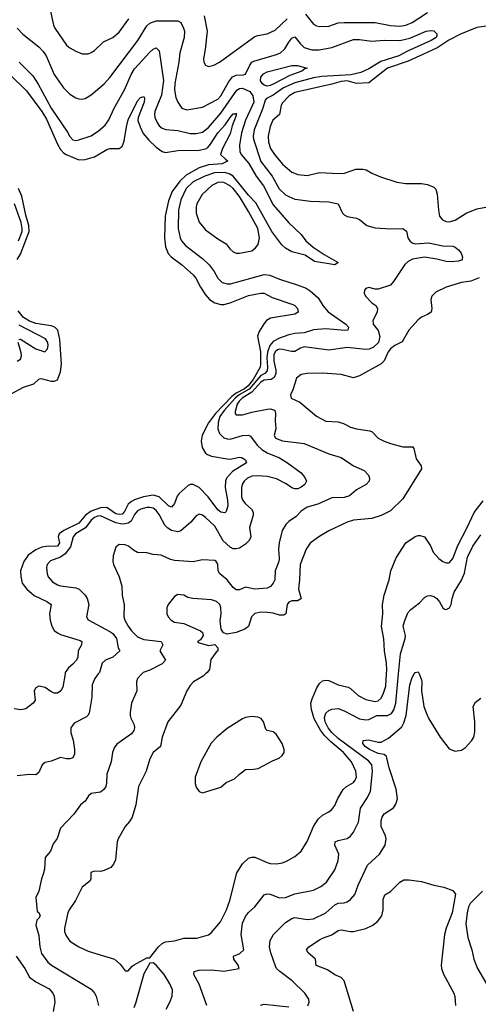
# Model space of a CAD drawing. Header units: inches. Extents: x 1552611 to 1694776, y 811966 to 917215.
# Tile 257 of 549: x 1605786 to 1608759, y 887857 to 894245. Entities that reach past the tile are written whole.
import ezdxf

# ---------------------------------------------------------------- set-up
doc = ezdxf.new("R2010")
doc.units = ezdxf.units.IN
doc.header["$MEASUREMENT"] = 0
doc.layers.add('B6808', color=7, linetype='Continuous')
doc.layers.add('B6809', color=7, linetype='Continuous')

msp = doc.modelspace()

# ---------------------------------------------------------------- linework, layer by layer
at = {"layer": 'B6808', "color": 5}
for points, elevation in [([(1606079.6, 890000), (1606065.9, 889914.1), (1606053.4, 889890), (1606030, 889875.8), (1606010, 889876.5), (1605986.7, 889886.8), (1605950, 889913.3), (1605910, 889919.8), (1605890.4, 889910), (1605879, 889890), (1605884.9, 889830), (1605872.4, 889810), (1605826.1, 889773.9), (1605792.7, 889767.3), (1605750, 889773.7)], 820), ([(1606295.3, 890000), (1606272.9, 889970), (1606254.9, 889930), (1606253.8, 889850), (1606235.2, 889744.8), (1606227.6, 889730), (1606217.8, 889722.2), (1606139.3, 889680.7), (1606117.5, 889650), (1606117.8, 889617.8), (1606132.7, 889570), (1606141.8, 889510), (1606140.7, 889479.3), (1606130, 889456.9), (1606110, 889448.4), (1606090, 889448.4), (1606050, 889457.2), (1605990, 889434.2), (1605950, 889425.6), (1605930.5, 889410), (1605910, 889361.2), (1605890, 889346), (1605850, 889347), (1605770, 889338.7)], 840), ([(1606577.4, 890000), (1606550.2, 889969.8), (1606542, 889950), (1606546, 889890), (1606511.5, 889810), (1606502.7, 889750), (1606502, 889730), (1606507.2, 889712.8), (1606527.3, 889670), (1606530.1, 889650), (1606526.3, 889633.7), (1606510, 889611.9), (1606416.2, 889543.8), (1606398.5, 889521.4), (1606387.4, 889490), (1606378, 889430), (1606350.2, 889350), (1606348.7, 889291.3), (1606343.8, 889270), (1606330.5, 889250), (1606310, 889234), (1606250, 889224.4), (1606232, 889210), (1606210, 889174.7), (1606179.5, 889150), (1606136.4, 889090), (1606050, 888999), (1606028.2, 888931.8), (1606002.6, 888897.4), (1605986.4, 888850), (1605950.3, 888809.7), (1605945.5, 888734.5), (1605938.7, 888701.3), (1605927.3, 888670), (1605910.7, 888590), (1605891, 888550), (1605898, 888458), (1605910, 888452), (1605917.3, 888430), (1605910, 888415.3), (1605896.8, 888403.2), (1605890.3, 888369.7), (1605910, 888302.8), (1605915.5, 888230), (1605926.5, 888186.5), (1605969, 888130), (1605991.4, 888111.4), (1606250, 887955.5), (1606271.1, 887930), (1606281.1, 887910), (1606297.2, 887850)], 860), ([(1606990.4, 890000), (1606974.3, 889985.7), (1606912, 889950), (1606890, 889925.6), (1606868.9, 889890), (1606830, 889798.4), (1606746.9, 889690), (1606708.7, 889590), (1606698.5, 889530), (1606651.2, 889490), (1606629.2, 889450), (1606606.5, 889370), (1606556.5, 889270), (1606538.3, 889150), (1606514.3, 889070), (1606497.6, 889042.4), (1606468.5, 889010), (1606423.1, 888930), (1606417, 888910), (1606406.3, 888793.7), (1606394.7, 888765.3), (1606375.6, 888744.4), (1606334.2, 888725.8), (1606310, 888719.6), (1606270, 888720.5), (1606247.8, 888712.2), (1606247.9, 888670), (1606241.5, 888658.5), (1606190, 888616.2), (1606148.1, 888530), (1606107.3, 888470), (1606097.5, 888450), (1606075.2, 888350), (1606075.9, 888330), (1606084.9, 888304.9), (1606110, 888266.3), (1606170, 888229.1), (1606230, 888200.7), (1606400.7, 888150), (1606437.7, 888117.7), (1606470, 888074), (1606490, 888073.4), (1606515.1, 888104.9), (1606526.8, 888113.2), (1606610, 888158), (1606630, 888158.8), (1606684.8, 888230), (1606709.3, 888250.7), (1606730, 888261.2), (1606790, 888268.8), (1606850, 888286.5), (1606933.9, 888286.1), (1607010, 888307.8), (1607030, 888322.8), (1607088, 888392), (1607126.4, 888470), (1607148.6, 888530), (1607193.5, 888710), (1607230, 888767.4), (1607270, 888804.6), (1607290, 888811.7), (1607310, 888811.7), (1607390, 888776), (1607410, 888770.3), (1607451, 888769), (1607490, 888774.9), (1607515.5, 888784.5), (1607570, 888816.4), (1607610, 888850.4), (1607650, 888912.2), (1607691.2, 889010), (1607721.9, 889058.1), (1607750, 889084.9), (1607790, 889104.6), (1607810, 889120.3), (1607830, 889146.7), (1607848.1, 889191.9), (1607882.9, 889250), (1607904.8, 889270), (1607950, 889296.5), (1607961, 889310), (1607968.6, 889330), (1607964.5, 889370), (1607936.1, 889430), (1607885.3, 889490), (1607801.2, 889561.2), (1607761.2, 889601.2), (1607735.8, 889635.8), (1607694.5, 889710), (1607677.1, 889770), (1607673.2, 889810), (1607681.3, 889838.7), (1607713.1, 889910), (1607730, 889937.8), (1607750, 889954.8), (1607770, 889959.4), (1607790, 889957.3), (1607850, 889930.1), (1607914.7, 889914.7), (1607930, 889906), (1607979.6, 889859.6), (1608030, 889834.1), (1608090, 889822.4), (1608110, 889826.8), (1608130, 889843.2), (1608145.6, 889874.4), (1608159.2, 889920.8), (1608164.4, 890000)], 880), ([(1606999.2, 887850), (1606948.4, 887988.4), (1606915.1, 888050), (1606918, 888070), (1606950, 888079), (1607030, 888080.2), (1607110, 888072.9), (1607209.2, 888090), (1607202, 888110), (1607173.7, 888150), (1607171.6, 888168.4), (1607213.7, 888186.3), (1607238.6, 888210), (1607221.1, 888310), (1607230, 888383.7), (1607250, 888426.5), (1607268.2, 888451.8), (1607310, 888489.1), (1607370, 888566.2), (1607390, 888572.9), (1607410, 888571.8), (1607470, 888547.6), (1607510, 888549.3), (1607570, 888572.7), (1607690, 888596.5), (1607739.1, 888620.9), (1607774.3, 888650), (1607828.4, 888730), (1607850.9, 888790.9), (1607855.1, 888830), (1607829.8, 888890), (1607831.8, 888910), (1607850, 888919.1), (1607910, 888932.9), (1607930, 888948.1), (1607950, 888974.7), (1607982.2, 889037.8), (1607996, 889130), (1608041, 889199), (1608059.6, 889240.4), (1608073.5, 889366.5), (1608068.6, 889410), (1608050, 889434.8), (1607850, 889582.3), (1607810, 889619.9), (1607786.8, 889650), (1607767, 889690), (1607763.1, 889716.9), (1607770, 889744.7), (1607790, 889763.5), (1607810, 889772.5), (1607850, 889775.1), (1607890, 889760.9), (1607988.9, 889710), (1608030, 889703.5), (1608050, 889705.2), (1608100.9, 889730), (1608170.3, 889729.7), (1608197.4, 889742.6), (1608212.4, 889767.6), (1608224.2, 889810), (1608241.8, 890000)], 860), ([(1607654, 887846), (1607662, 887870), (1607660.5, 887890), (1607634.7, 887930), (1607552.9, 888010), (1607471.7, 888070), (1607451.1, 888090), (1607443.7, 888103.7), (1607414, 888190), (1607405.1, 888230), (1607410.8, 888270), (1607431.6, 888310), (1607510, 888388.7), (1607550, 888414.3), (1607570, 888419.8), (1607650, 888407.6), (1607690, 888411.8), (1607770, 888450.7), (1607830, 888502.3), (1607850, 888513.2), (1607890, 888516), (1607910, 888522.3), (1607930, 888536.9), (1607959.8, 888570), (1607979.8, 888630), (1608040.8, 888759.2), (1608118.8, 888830), (1608155.8, 888890), (1608162, 888930), (1608157.7, 888950), (1608129.9, 889009.9), (1608129.2, 889050), (1608135.4, 889070), (1608150, 889093.2), (1608209.2, 889130.8), (1608225.5, 889154.5), (1608235.9, 889190), (1608227.5, 889252.5), (1608182.3, 889390), (1608164.9, 889464.9), (1608150, 889477.6), (1608110, 889483.6), (1608053.8, 889510), (1608026.5, 889530), (1608009.8, 889550), (1608011.9, 889568.1), (1608047.4, 889572.6), (1608110, 889556.6), (1608130, 889557.7), (1608176.6, 889583.4), (1608263.1, 889656.9), (1608277.5, 889682.5), (1608292, 889730), (1608315.5, 889930), (1608330, 889978), (1608343.5, 890000)], 840), ([(1608375.5, 890000), (1608390, 889961), (1608393.1, 889950), (1608390.2, 889890), (1608407.1, 889790), (1608422.5, 889742.5), (1608439.5, 889710), (1608511.4, 889590), (1608570, 889515.3), (1608610, 889498.6), (1608650, 889505.5), (1608676.8, 889523.2), (1608714.3, 889565.7), (1608729.9, 889590.1), (1608736.3, 889623.7), (1608736.4, 889690), (1608725.6, 889790), (1608742.3, 889817.7), (1608776.8, 889843.2)], 840), ([(1607949.8, 887810), (1607889.6, 888010), (1607869.8, 888029.8), (1607830, 888048.4), (1607781.3, 888081.3), (1607708.8, 888108.8), (1607704.2, 888150), (1607655.6, 888190), (1607644.5, 888210), (1607660.7, 888230), (1607730, 888274.7), (1607750, 888286.3), (1607810, 888307.6), (1607850, 888336.1), (1607870, 888340.5), (1607930, 888329.4), (1607950.2, 888330.2), (1608030, 888348.4), (1608075.3, 888370), (1608106.4, 888393.6), (1608133.8, 888430), (1608142.8, 888470), (1608143.5, 888536.5), (1608153.9, 888566.1), (1608190, 888589.1), (1608249.9, 888650.1), (1608275.6, 888664.4), (1608310, 888665.1), (1608390, 888654.6), (1608471.8, 888630), (1608536.8, 888616.8), (1608594.8, 888594.8), (1608611.7, 888571.7), (1608590.6, 888450), (1608550.6, 888350), (1608539.3, 888310), (1608519.3, 888110), (1608520.7, 888090), (1608533.1, 888053.1), (1608600.2, 887930), (1608607.1, 887907.1), (1608611.6, 887850)], 820), ([(1608787.6, 888590), (1608706.5, 888510), (1608696.8, 888490), (1608687, 888450), (1608679.3, 888379.3), (1608690.9, 888290.9), (1608718, 888210), (1608731.4, 888150), (1608755.2, 888090), (1608813.4, 887990)], 840), ([(1605763.6, 888170), (1605818, 888090), (1605850, 888034), (1605890, 888002.3), (1605976.9, 887956.9), (1606001.2, 887930), (1606009.3, 887910), (1606013.4, 887870), (1606002.3, 887810)], 840), ([(1606734.6, 887825.4), (1606759.6, 887870), (1606775.1, 887910), (1606776.4, 887950), (1606759.8, 887990), (1606722.7, 888050), (1606670, 888111.6), (1606650, 888126.6), (1606630, 888124), (1606590, 888054.5), (1606537.6, 887862.4), (1606526.1, 887833.9)], 880), ([(1607348, 887852), (1607370, 887857), (1607530, 887841.3)], 840)]:
    msp.add_lwpolyline(points, dxfattribs=dict(at, elevation=elevation))
at = {"layer": 'B6808', "color": 5, "elevation": 920}
msp.add_lwpolyline([(1607290, 889723.7), (1607250, 889718.5), (1607230.4, 889710), (1607130, 889645.4), (1607063.9, 889590), (1607028, 889552), (1606959.3, 889430), (1606924.2, 889330), (1606923.6, 889290), (1606930, 889264.9), (1606950, 889238.4), (1606970, 889228.7), (1607090, 889266), (1607124.8, 889295.2), (1607179.5, 889320.5), (1607210, 889351), (1607250, 889380.3), (1607301.8, 889381.8), (1607332.5, 889387.5), (1607430, 889438.7), (1607467.2, 889452.8), (1607487.3, 889470), (1607499.6, 889490), (1607501.6, 889510), (1607487.8, 889550), (1607449.5, 889610), (1607430, 889624.2), (1607390, 889632.3), (1607381.7, 889641.7), (1607365.7, 889690), (1607351.6, 889711.6), (1607330, 889720.4)], close=True, dxfattribs=at)
at = {"layer": 'B6809', "color": 5}
for points, elevation in [([(1605980, 894320), (1606004, 894210), (1606012.9, 894190), (1606090, 894080.3), (1606110, 894063.1), (1606150, 894041.1), (1606190, 894023.7), (1606230, 894023.7), (1606250, 894032), (1606270, 894044.9), (1606330, 894100.3), (1606389.5, 894130), (1606430, 894163.7), (1606492.9, 894250)], 880), ([(1607639.8, 894279.8), (1607690, 894216.5), (1607710, 894204.9), (1607730, 894200.2), (1607790, 894203.2), (1607850, 894223.2), (1607890, 894226.9), (1608090, 894226.9), (1608190, 894206.3), (1608250, 894202.4), (1608290, 894209.2), (1608330, 894226.4), (1608429.4, 894290.6)], 880), ([(1605769, 894190), (1605805.7, 894150), (1605910, 894068.2), (1605938.4, 894038.4), (1605956.6, 894010), (1606010.2, 893890), (1606070, 893802), (1606110, 893762.3), (1606150, 893738.3), (1606170, 893731.4), (1606190, 893729.1), (1606210, 893733.4), (1606250, 893756.9), (1606332.5, 893827.5), (1606369.8, 893870), (1606551.3, 894108.7), (1606610, 894205), (1606630, 894222.7), (1606670, 894236.6), (1606810, 894238), (1606830, 894226.7), (1606848.7, 894188.7), (1606853.9, 894170), (1606852.9, 894130), (1606824.7, 894030), (1606818.3, 893970), (1606791.8, 893830), (1606789.4, 893790), (1606798.9, 893738.9), (1606810.4, 893710), (1606838, 893670), (1606870, 893659.6), (1606970, 893678.2), (1607070, 893728.8), (1607090, 893751.2), (1607140.1, 893839.9), (1607166.3, 893873.7), (1607190, 893884.9), (1607233.9, 893886.1), (1607249.1, 893890.9), (1607277, 893950), (1607290, 893969.2), (1607303.4, 893976.6), (1607450, 894018.4), (1607477.2, 894030), (1607504.9, 894055.1), (1607530, 894099.7), (1607550, 894125.2), (1607570, 894133.1), (1607603.5, 894090), (1607630, 894064.8), (1607681, 894050), (1607728.2, 894048.2), (1607810, 894064), (1607950, 894115.5), (1607990, 894116.8), (1608070, 894106.2), (1608150, 894111.9), (1608250, 894110.5), (1608314.5, 894125.5), (1608420.7, 894170), (1608450, 894174.6), (1608470, 894172.1), (1608490, 894152.4), (1608490, 894141.2), (1608487.1, 894130), (1608454, 894110), (1608299.8, 894040.1), (1608243.5, 894010), (1608127.6, 893972.4), (1608050, 893926.2), (1607998.6, 893901.4), (1607933.7, 893886.3), (1607744.5, 893875.5), (1607690, 893867.6), (1607570, 893835), (1607496.6, 893803.4), (1607430, 893754.5), (1607386.6, 893733.4), (1607377, 893723), (1607362.9, 893670), (1607305.3, 893530), (1607299, 893490), (1607300.7, 893470), (1607350, 893325.5), (1607422.3, 893230), (1607467.9, 893147.9), (1607510, 893108.9), (1607530, 893097), (1607570, 893080.5), (1607590, 893077.6), (1607670, 893066.5), (1607790, 893062), (1607850, 893050.4), (1607878, 892990), (1607890, 892979.3), (1607910, 892968.5), (1607970, 892956.3), (1607988.3, 892948.3), (1608036, 892910), (1608090, 892895.3), (1608190, 892888.8), (1608270, 892890.3), (1608293.4, 892873.4), (1608302.9, 892830), (1608315, 892810), (1608330, 892797.9), (1608350, 892791.2), (1608436.9, 892796.9), (1608530, 892778.5), (1608594.6, 892774.6), (1608610, 892768.9), (1608631.7, 892751.7), (1608647.2, 892730), (1608656.5, 892703.5), (1608655.5, 892690), (1608650, 892684.5), (1608630, 892678), (1608585.5, 892674.5), (1608550, 892676.1), (1608491.2, 892691.2), (1608410, 892703.2), (1608332.4, 892690), (1608304.3, 892675.7), (1608282.6, 892657.4), (1608210, 892545.6), (1608190, 892522.9), (1608110, 892497.4), (1608090, 892496.1), (1608050, 892507.6), (1608030, 892500.9), (1608022.4, 892490), (1608019.5, 892470), (1608028.9, 892450), (1608070, 892408.4), (1608096, 892390), (1608105.5, 892370), (1608103, 892350), (1608076.5, 892290), (1608077, 892277), (1608077.6, 892270), (1608110, 892228.4), (1608121.2, 892190), (1608111.3, 892150), (1608080.2, 892119.8), (1608052.1, 892107.9), (1608030, 892105.2), (1607910, 892118.9), (1607790, 892101.1), (1607630, 892121.5), (1607606, 892114), (1607570, 892091.7), (1607548.7, 892091.3), (1607490, 892104.5), (1607470, 892106.2), (1607458.1, 892101.9), (1607442.4, 892090), (1607433.4, 892070), (1607433.1, 892030), (1607447.2, 891970), (1607446.8, 891950), (1607436.5, 891923.5), (1607416.2, 891910), (1607370, 891905.5), (1607350, 891892.6), (1607291.4, 891828.6), (1607227.5, 891790), (1607207.9, 891770), (1607196.2, 891750), (1607183, 891703), (1607183.1, 891690), (1607190, 891680.5), (1607230, 891682.1), (1607290, 891699.4), (1607390, 891717.3), (1607410, 891719.3), (1607434.3, 891714.3), (1607440.2, 891710), (1607445.3, 891690), (1607441.2, 891641.2), (1607447.2, 891590), (1607435.5, 891550), (1607443.8, 891530), (1607490, 891512.2), (1607630, 891495.8), (1607790, 891428.3), (1607870, 891403.6), (1607950, 891350.3), (1608019.9, 891319.9), (1608048, 891290), (1608054.4, 891270), (1608052, 891250), (1608032.7, 891230), (1607970, 891195.5), (1607923.4, 891156.6), (1607890, 891145.9), (1607810, 891143.5), (1607718.9, 891101.1), (1607650, 891083.2), (1607610, 891055.2), (1607577.7, 891022.3), (1607530, 890989.8), (1607511.1, 890970), (1607488.6, 890930), (1607468.9, 890851.1), (1607463.8, 890810), (1607468.8, 890750), (1607466.1, 890730), (1607442.1, 890670), (1607439.4, 890610), (1607430.1, 890589.9), (1607412.2, 890567.8), (1607390, 890557), (1607310, 890549.3), (1607250, 890563.7), (1607210, 890545.8), (1607190, 890545.6), (1607170, 890560.9), (1607131, 890611), (1607083.1, 890650), (1607073.3, 890670), (1607070, 890713.2), (1607059.5, 890730), (1607050, 890735.8), (1606970, 890739.7), (1606910, 890726.6), (1606790, 890736.4), (1606763, 890743), (1606704, 890770), (1606650, 890774.7), (1606610, 890785.6), (1606550, 890788), (1606522.5, 890802.5), (1606492, 890830), (1606470, 890838.7), (1606430, 890839.5), (1606410, 890822), (1606392.7, 890767.3), (1606390.4, 890730), (1606394.4, 890710), (1606430, 890630.8), (1606448.9, 890570), (1606449.1, 890510), (1606462.6, 890450), (1606460.7, 890370), (1606467.3, 890350), (1606488.1, 890310), (1606510, 890279.7), (1606550, 890240.6), (1606590, 890223.3), (1606703.7, 890210), (1606712.7, 890190), (1606695, 890150), (1606730.4, 890090), (1606710, 890066.6), (1606630, 890024.5), (1606586.4, 890010), (1606577.4, 890000)], 860), ([(1606982.7, 894270), (1607000.5, 894170), (1606989.3, 894050.7), (1606977.3, 893990), (1606979.6, 893970), (1606990, 893950.4), (1607010, 893941.2), (1607045.1, 893950), (1607080.4, 893970), (1607310, 894134.7), (1607330, 894142.8), (1607390, 894151.9), (1607442.8, 894177.2), (1607519.4, 894250)], 880), ([(1608830, 894204.1), (1608750, 894194.7), (1608643.9, 894150), (1608567.3, 894112.7), (1608496.1, 894063.9), (1608456.2, 894043.8), (1608303.9, 893976.1), (1608170, 893929.9), (1608050, 893834.5), (1607970, 893830.3), (1607910, 893847.7), (1607870, 893844.3), (1607810, 893825.8), (1607570, 893772.3), (1607532.5, 893750), (1607490, 893705.8), (1607481.9, 893690), (1607470.5, 893629.5), (1607428, 893592), (1607410, 893551.6), (1607396.1, 893490), (1607399.1, 893450), (1607412.3, 893410), (1607438.2, 893370), (1607490, 893307.6), (1607550, 893256.3), (1607590, 893239.7), (1607650, 893234), (1607730, 893254.1), (1607853, 893247), (1607890.8, 893249.2), (1607965.2, 893274.8), (1608010, 893275.6), (1608033, 893270), (1608070, 893248.7), (1608125.4, 893225.4), (1608231.5, 893191.5), (1608290, 893182.4), (1608390, 893183), (1608430, 893174.4), (1608470, 893157.8), (1608484.6, 893144.6), (1608493.1, 893113.1), (1608500.5, 893010), (1608508.5, 892970), (1608526.8, 892946.8), (1608550, 892935.7), (1608570, 892934), (1608610, 892944.1), (1608681.1, 892990), (1608750, 893018.5), (1608832.1, 893032.1)], 880), ([(1605782.7, 893970), (1605870, 893879.7), (1605906.1, 893826.1), (1605988.8, 893670), (1606095.6, 893515.6), (1606110, 893487.2), (1606130, 893465.8), (1606150, 893460.7), (1606170, 893464.5), (1606250, 893491), (1606297.3, 893522.7), (1606339.6, 893560.4), (1606364.6, 893595.4), (1606397.4, 893670), (1606464.7, 893790), (1606508.9, 893890), (1606530, 893925.8), (1606630, 894033.4), (1606650, 894052.8), (1606670, 894062), (1606690, 894042.8), (1606717.6, 893850), (1606704.6, 893755.4), (1606661.8, 893650), (1606659, 893630), (1606661.5, 893610), (1606676.8, 893576.8), (1606690, 893556.9), (1606710, 893541), (1606732.7, 893532.7), (1606810, 893525.3), (1606890, 893506.5), (1606930, 893506.1), (1606970, 893515.5), (1607010, 893545.6), (1607090, 893638.5), (1607192.9, 893787.1), (1607210, 893799.1), (1607230, 893800.6), (1607278, 893778), (1607296.9, 893750), (1607304.7, 893710), (1607250, 893592.3), (1607223.9, 893510), (1607210.1, 893429.9), (1607213.6, 893390), (1607221.9, 893370), (1607272.1, 893312), (1607319.9, 893230), (1607366.1, 893166.1), (1607430, 893044.3), (1607530, 892927.7), (1607610.2, 892850.2), (1607641.5, 892810), (1607688.5, 892768.5), (1607760.7, 892720.7), (1607850.5, 892669.5), (1607830, 892655.1), (1607696.2, 892676.2), (1607636.3, 892716.3), (1607550, 892738), (1607510, 892761.6), (1607484.7, 892784.7), (1607419.9, 892870), (1607316.2, 893056.2), (1607270, 893105.7), (1607170, 893228.5), (1607144.6, 893244.6), (1607113.4, 893253.4), (1607049.3, 893250.7), (1606986.4, 893230), (1606910, 893192), (1606866.1, 893150), (1606830, 893075.1), (1606815.8, 893010), (1606813.9, 892890), (1606825.8, 892830), (1606835.5, 892810), (1606860.7, 892780.7), (1606972.8, 892692.8), (1607014.1, 892654.1), (1607046.8, 892610), (1607070, 892567.2), (1607099.2, 892539.2), (1607130, 892531), (1607152.1, 892532.1), (1607370, 892592.6), (1607407.3, 892587.3), (1607470, 892560.3), (1607585.5, 892525.5), (1607643.9, 892503.9), (1607670, 892486), (1607720.5, 892440.5), (1607752, 892390), (1607785.5, 892350), (1607900.8, 892270), (1607918.5, 892250), (1607914, 892230), (1607892.9, 892227.2), (1607770, 892239.6), (1607690, 892233.4), (1607630, 892212.5), (1607570, 892209.1), (1607530, 892199.9), (1607470, 892179.1), (1607430, 892157.5), (1607408.2, 892131.8), (1607392.4, 892087.6), (1607387.4, 892050), (1607392.7, 891990), (1607390, 891965.8), (1607374.6, 891950), (1607350, 891935.7), (1607273.3, 891846.7), (1607208.7, 891810), (1607182.7, 891790), (1607111, 891710), (1607083.1, 891670), (1607071.6, 891631.6), (1607070.5, 891590.5), (1607080.9, 891560.9), (1607110, 891532), (1607130, 891524.4), (1607150, 891523.8), (1607230, 891546.7), (1607269.5, 891549.5), (1607283, 891543), (1607324.9, 891484.9), (1607355.7, 891455.7), (1607390, 891434.9), (1607470, 891401.9), (1607522.4, 891370), (1607610, 891303.9), (1607634.7, 891274.7), (1607645.5, 891250), (1607635.6, 891230), (1607610, 891211.4), (1607590, 891202), (1607570, 891200.5), (1607550, 891207.6), (1607513, 891233), (1607450, 891265.2), (1607390, 891280.6), (1607330, 891286.4), (1607290, 891283.6), (1607262.2, 891270), (1607241.4, 891250), (1607228.2, 891230), (1607223, 891210), (1607224, 891150), (1607230.2, 891130), (1607246.6, 891106.6), (1607288.5, 891070), (1607299, 891050), (1607299.1, 891030), (1607276.3, 890950), (1607285.4, 890890), (1607273.7, 890866.3), (1607250, 890841.7), (1607210, 890817), (1607190, 890811.4), (1607170, 890812.3), (1607150, 890821.6), (1607104.3, 890864.3), (1607050, 890958.4), (1606990, 891015.7), (1606970, 891030.8), (1606950, 891036.8), (1606930, 891026.9), (1606895.4, 890984.6), (1606831.2, 890928.8), (1606810, 890922.7), (1606770, 890931.2), (1606746.2, 890946.2), (1606726.4, 890966.4), (1606690, 891033.8), (1606670, 891059.5), (1606650, 891074.8), (1606630, 891080.4), (1606610, 891079.7), (1606571.7, 891070), (1606550, 891058.2), (1606530, 891035), (1606509.1, 890990.9), (1606490, 890978.5), (1606470, 890973.1), (1606450, 890971.9), (1606410, 890980.1), (1606310, 891025.9), (1606290, 891023.9), (1606270, 891015.4), (1606250, 890998.2), (1606212.7, 890947.3), (1606147.3, 890910), (1606132.8, 890890), (1606115.4, 890824.6), (1606079.9, 890780.1), (1606050, 890758.4), (1605985.3, 890734.7), (1605962.8, 890710), (1605958.4, 890690), (1605963, 890650), (1605971.1, 890630), (1605998.8, 890598.8), (1606030, 890578), (1606050, 890571.2), (1606150, 890559.6), (1606170.4, 890550), (1606210, 890512.2), (1606222.4, 890490), (1606233.4, 890450), (1606219, 890370), (1606230, 890350.4), (1606370, 890276.4), (1606390, 890261.7), (1606413.5, 890230), (1606424.9, 890170), (1606435.8, 890150), (1606390.3, 890110), (1606342, 890090), (1606320.3, 890070), (1606302.7, 890010), (1606295.3, 890000)], 840), ([(1605721.5, 893890), (1605830, 893783.6), (1605928.9, 893648.9), (1605958.5, 893598.5), (1606030, 893436.1), (1606050, 893401.8), (1606070, 893380.1), (1606087.1, 893370), (1606170, 893335.7), (1606210, 893338.2), (1606270, 893355.3), (1606350, 893402.2), (1606370, 893408.5), (1606430, 893409.2), (1606450, 893421.1), (1606462.9, 893457.1), (1606477.9, 893550), (1606490, 893594.9), (1606550, 893717.6), (1606570, 893739.5), (1606590, 893746.8), (1606595.8, 893735.8), (1606592.7, 893710), (1606553, 893610), (1606552.7, 893590), (1606566.8, 893550), (1606586, 893506), (1606622.4, 893462.4), (1606670, 893416.9), (1606710, 893390.3), (1606730, 893383.8), (1606810, 893396.5), (1606950, 893398.7), (1606990, 893407.6), (1607004.6, 893415.4), (1607023.8, 893436.2), (1607069.9, 893510), (1607117.6, 893562.4), (1607150, 893611.1), (1607170, 893633), (1607186.3, 893633.7), (1607190, 893638.8), (1607190, 893622.7), (1607164.1, 893555.9), (1607150, 893503.5), (1607101.5, 893410), (1607087, 893370), (1607119.2, 893339.2), (1607135.2, 893330), (1607133.8, 893326.2), (1607099.1, 893310), (1607010, 893303.6), (1606950, 893283.3), (1606864.3, 893235.7), (1606824, 893196), (1606773.8, 893130), (1606749.5, 893070), (1606729.7, 892969.7), (1606723.6, 892830), (1606731.4, 892771.4), (1606748.4, 892728.4), (1606767.2, 892707.2), (1606835.7, 892655.7), (1606910.2, 892590), (1606928.5, 892568.5), (1606958, 892510), (1606990, 892460.1), (1607016.6, 892430), (1607050, 892407.3), (1607090, 892396.3), (1607110, 892396.8), (1607150, 892407.7), (1607270, 892456.3), (1607350, 892470.7), (1607370, 892470.1), (1607422.1, 892442.1), (1607556.5, 892396.5), (1607570.3, 892390), (1607586.5, 892370), (1607592, 892348), (1607570, 892333.3), (1607412.7, 892307.3), (1607386.5, 892293.5), (1607370, 892274.5), (1607338, 892222), (1607328.3, 892191.7), (1607346.1, 892090), (1607347.5, 892010), (1607344.9, 891990), (1607334.4, 891970), (1607298.8, 891910), (1607267.2, 891870), (1607242.8, 891850), (1607190, 891821.9), (1607160.7, 891799.3), (1607054.4, 891690), (1607009.8, 891630), (1606969.4, 891550), (1606962.7, 891510), (1606968.2, 891470), (1606990, 891433.2), (1607003.1, 891423.1), (1607030, 891414), (1607130, 891395), (1607150, 891393.8), (1607210, 891406.3), (1607224.7, 891404.7), (1607250.3, 891390), (1607255.3, 891370), (1607166.5, 891313.5), (1607126.8, 891270), (1607119.2, 891250), (1607117.1, 891210), (1607132.1, 891127.9), (1607134.4, 891090), (1607125.5, 891054.5), (1607115.3, 891044.7), (1607090, 891049.1), (1607070, 891065.7), (1607007.3, 891150), (1606950.3, 891210.3), (1606910.2, 891229.8), (1606890.9, 891229.1), (1606877.1, 891222.9), (1606819.5, 891170), (1606807.5, 891152.5), (1606790, 891106.6), (1606770, 891083.1), (1606750, 891090.6), (1606690, 891148.9), (1606650, 891159.7), (1606589, 891149), (1606530, 891130.2), (1606510, 891119.6), (1606490, 891102.3), (1606465.9, 891054.1), (1606450, 891037.4), (1606430, 891034.1), (1606410, 891038.4), (1606350, 891080.2), (1606310, 891078), (1606250, 891057.2), (1606212.4, 891030), (1606170, 890978.8), (1606071.3, 890930), (1606040.7, 890910), (1606035.6, 890890), (1606043.6, 890850), (1606030.1, 890830), (1606010, 890826.3), (1605970, 890829.2), (1605930, 890822.1), (1605890, 890804.5), (1605841.2, 890770), (1605812.7, 890730), (1605790.1, 890670.1), (1605792.7, 890632.7), (1605802.3, 890590), (1605832.5, 890550), (1605878.8, 890510), (1605962, 890470), (1605988.9, 890450), (1605979.7, 890390), (1605982.7, 890350), (1605993.6, 890310), (1606010, 890282.9), (1606030, 890266), (1606050, 890256.6), (1606177.4, 890217.4), (1606188.5, 890210), (1606185.8, 890190), (1606165.2, 890150), (1606162.8, 890110), (1606153.7, 890090), (1606130, 890062.8), (1606101.1, 890038.9), (1606081.2, 890010), (1606079.6, 890000)], 820), ([(1605770, 892688), (1605790, 892723.1), (1605847.3, 892870), (1605845.3, 892910), (1605824.4, 892975.6), (1605799.3, 893099.3), (1605776.8, 893150)], 820), ([(1605778.5, 892810), (1605801.5, 892870), (1605802.6, 892890), (1605794.5, 892930), (1605752.1, 893050)], 840), ([(1608765.2, 892570), (1608710, 892547.9), (1608650, 892540.4), (1608550.3, 892510), (1608484.1, 892475.9), (1608458.4, 892450), (1608452, 892430), (1608457, 892370), (1608453, 892347), (1608430, 892331.6), (1608390, 892314.3), (1608370, 892296.9), (1608309.5, 892230.5), (1608266, 892154), (1608217.6, 892130), (1608189.3, 892110), (1608175.6, 892090), (1608150, 892031.8), (1608130, 892011.2), (1607990, 891933.5), (1607950, 891921.1), (1607870, 891943.1), (1607750, 891952), (1607649.8, 891949.8), (1607610, 891943.8), (1607581.5, 891918.5), (1607557, 891843), (1607540.7, 891810), (1607545.3, 891790), (1607602.5, 891762.5), (1607710, 891673.1), (1607770, 891639.3), (1607850, 891635.3), (1607884.3, 891624.3), (1607930, 891601.1), (1607969.3, 891589.3), (1608056.9, 891576.9), (1608070.2, 891570.2), (1608110.4, 891530), (1608149.4, 891509.4), (1608190, 891494.7), (1608270, 891474.6), (1608334.3, 891474.3), (1608341.7, 891461.7), (1608355.5, 891395.5), (1608388, 891350), (1608390.3, 891330), (1608270, 891135.8), (1608190, 891057.7), (1608130, 891027.4), (1608070, 891008.4), (1607950, 890998.2), (1607910, 890985), (1607790, 890927.6), (1607725.3, 890890), (1607670, 890848.3), (1607643.6, 890810), (1607604.7, 890710), (1607600.6, 890610), (1607592.5, 890550), (1607611.3, 890490), (1607590, 890474.6), (1607550, 890473.6), (1607530, 890466.6), (1607519.1, 890450), (1607510.9, 890390), (1607498.6, 890381.4), (1607470, 890381.2), (1607430, 890393.5), (1607390, 890399.3), (1607350, 890400.2), (1607310, 890391.7), (1607289.2, 890370), (1607270, 890307.8), (1607244.9, 890290), (1607190, 890268.5), (1607130, 890258.7), (1607106.5, 890266.5), (1607091.2, 890291.2), (1607085.6, 890345.6), (1607091.6, 890390), (1607090.7, 890430), (1607082.3, 890450), (1607062, 890470), (1607030, 890480.4), (1606908.6, 890488.6), (1606876.6, 890496.6), (1606850, 890511.6), (1606810, 890516.2), (1606790, 890502.7), (1606748.9, 890451.1), (1606740.5, 890430), (1606740.5, 890390), (1606748, 890370), (1606767.3, 890350), (1606790, 890336.3), (1606850, 890326.4), (1606959, 890279), (1606970.3, 890270), (1606974.9, 890250), (1606958, 890222), (1606939.1, 890210), (1606943.9, 890203.9), (1607010, 890184), (1607050, 890191.3), (1607071.3, 890170), (1607071.3, 890150), (1607058.8, 890141.2), (1607025.2, 890094.8), (1607015.6, 890030), (1607001.7, 890010), (1606990.4, 890000)], 880), ([(1605730, 891818.2), (1605810, 891861.1), (1605877.2, 891882.8), (1605910, 891911.7), (1605923.8, 891916.2), (1605990, 891900.2), (1606010, 891898.8), (1606030, 891907.9), (1606050, 891959.5), (1606057.7, 892010), (1606045.8, 892170), (1606032.1, 892230), (1606013.6, 892250), (1605990, 892258.4), (1605890, 892273), (1605848.3, 892288.3), (1605810, 892312.8), (1605776.4, 892356.4)], 820), ([(1605779, 892170), (1605790, 892172.6), (1605890, 892109.4), (1605949.4, 892090.6), (1605965.1, 892110), (1605969.6, 892130), (1605967.6, 892150), (1605953.9, 892173.9), (1605783.1, 892263.1)], 840), ([(1605770, 892028.9), (1605790, 892042.4), (1605796.5, 892063.5), (1605795.8, 892084.2), (1605775.1, 892150)], 840), ([(1608164.4, 890000), (1608166.1, 890026.1), (1608164.9, 890070), (1608151.1, 890150), (1608147.3, 890227.3), (1608131.6, 890308.4), (1608140.4, 890390), (1608138.2, 890450), (1608150, 890511), (1608181, 890610), (1608192.7, 890670), (1608227.3, 890752.7), (1608290, 890850.6), (1608350, 890890.8), (1608370, 890898.8), (1608382, 890898), (1608410.6, 890890), (1608450, 890831), (1608467, 890790), (1608504.2, 890750), (1608529.4, 890729.4), (1608550, 890720.2), (1608570, 890721.5), (1608574.5, 890725.5), (1608595, 890750), (1608626.3, 890833.7), (1608688.2, 890950), (1608731.9, 891048.1), (1608790, 891122.8)], 880), ([(1608241.8, 890000), (1608253.9, 890130), (1608285.6, 890230), (1608287.9, 890250), (1608272.5, 890310), (1608279.8, 890340.2), (1608303, 890397), (1608321.3, 890418.7), (1608378.2, 890461.8), (1608410, 890497), (1608430, 890506.7), (1608450, 890508.5), (1608470, 890503.1), (1608490, 890490.3), (1608508.2, 890468.2), (1608530, 890428), (1608541.2, 890421.2), (1608550, 890417.6), (1608571.6, 890428.4), (1608584.4, 890450), (1608590.5, 890490), (1608603.9, 890530), (1608650, 890607.6), (1608670, 890654.7), (1608690, 890756.9), (1608723.4, 890830), (1608776.3, 890903.7)], 860), ([(1608343.5, 890000), (1608350, 890010.5), (1608370, 890014.8), (1608375.5, 890000)], 840)]:
    msp.add_lwpolyline(points, dxfattribs=dict(at, elevation=elevation))
for points, elevation in [([(1607390, 893814.1), (1607370, 893820.9), (1607358.5, 893830), (1607347.9, 893847.9), (1607349.3, 893870.7), (1607366.6, 893893.4), (1607390, 893906), (1607550, 893946.9), (1607588, 893948), (1607650.7, 893930), (1607634.8, 893925.2), (1607614.9, 893910), (1607538.1, 893881.9), (1607430, 893827.3), (1607410, 893817.4)], 840), ([(1607090, 893190.7), (1607070, 893187.8), (1607032, 893170), (1606968.1, 893110), (1606935.1, 893050), (1606929.4, 893030), (1606929.4, 892990), (1606950, 892932), (1606990, 892881.5), (1607070, 892822.4), (1607124.2, 892790), (1607150, 892757), (1607170, 892739.5), (1607190, 892730.3), (1607210, 892730.2), (1607290, 892745.2), (1607315.6, 892764.4), (1607333, 892787), (1607341.1, 892830), (1607329.2, 892890), (1607270, 893000.3), (1607210, 893097.8), (1607170, 893149.9), (1607150, 893167.8), (1607110, 893188.4)], 860)]:
    msp.add_lwpolyline(points, close=True, dxfattribs=dict(at, elevation=elevation))

doc.saveas('drawing.dxf')
